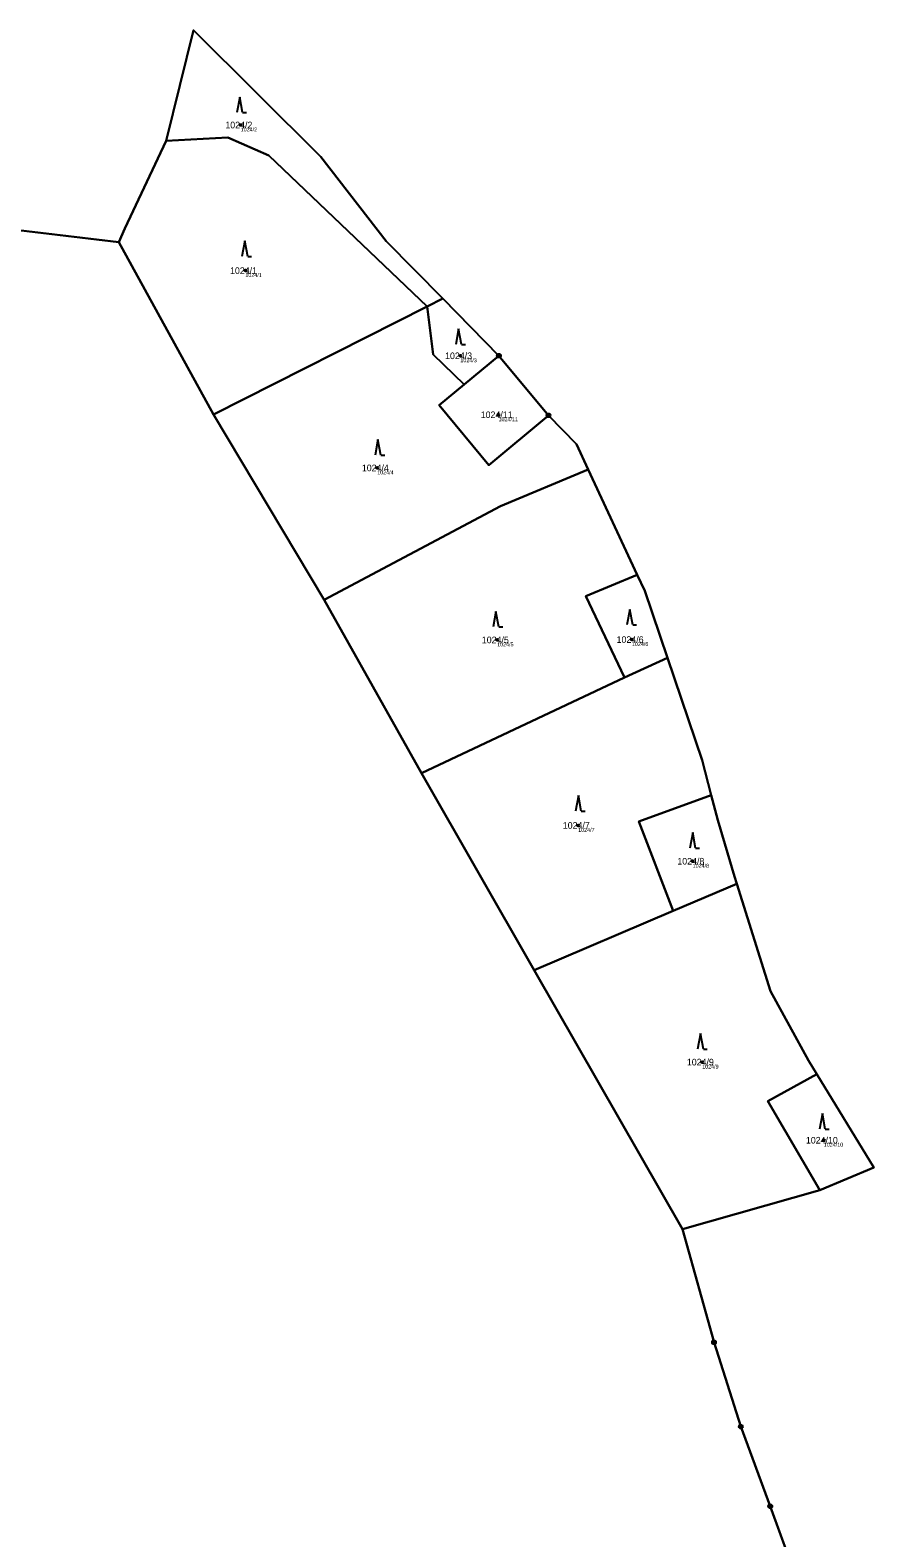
# Model space of a CAD drawing. Extents: x -554500 to -548272, y -1079733 to -1073730.
# Drawn here: x -549787.9 to -549570.7, y -1075144.5 to -1074756.3 of the extents above; entities that cross this region are included whole.
import ezdxf

# ---------------------------------------------------------------- set-up
doc = ezdxf.new("R2010")
doc.units = 0
for name, color, linetype in [('Definiční body', 7, 'Continuous'), ('Hranice parcel', 7, 'Continuous'), ('Parcelní čísla', 7, 'Continuous'), ('Polygon ku', 7, 'Continuous'), ('Polygon parcely', 7, 'Continuous'), ('Značky bodu BP', 7, 'Continuous'), ('Značky kultur', 7, 'Continuous')]:
    doc.layers.add(name, color=color, linetype=linetype)

msp = doc.modelspace()

# ---------------------------------------------------------------- linework, layer by layer
at = {"layer": 'Definiční body'}
for centre in [(-549733.71, -1074780.71994), (-549732.51, -1074818.20994), (-549677.14, -1074840.14994), (-549667.32, -1074855.33994), (-549698.57, -1074869.01994), (-549667.68, -1074913.30994), (-549632.98, -1074913.20994), (-549646.83, -1074961.06994), (-549617.34, -1074970.28994), (-549614.89, -1075022.01994), (-549583.59, -1075042.12994)]:
    msp.add_circle(centre, 0.25, dxfattribs=at)
at = {"layer": 'Hranice parcel'}
for p, q in [((-549752.92, -1074784.84), (-549745.87, -1074756.3)), ((-549745.87, -1074756.3), (-549713.07, -1074788.96)), ((-549763.5, -1074807.41), (-549752.92, -1074784.84)), ((-549814.9, -1074804.96), (-549765.12, -1074810.87)), ((-549765.12, -1074810.87), (-549763.5, -1074807.41)), ((-549740.69, -1074855.27), (-549765.12, -1074810.87)), ((-549685.72, -1074827.47), (-549681.68, -1074825.43)), ((-549681.68, -1074825.43), (-549667.22, -1074840.12)), ((-549740.69, -1074855.27), (-549685.72, -1074827.47)), ((-549676.13, -1074847.52), (-549667.22, -1074840.12)), ((-549667.22, -1074840.12), (-549654.45, -1074855.48)), ((-549682.61, -1074852.9), (-549676.13, -1074847.52)), ((-549669.82, -1074868.28), (-549682.61, -1074852.9)), ((-549712.2, -1074902.96), (-549740.69, -1074855.27)), ((-549654.45, -1074855.48), (-549669.82, -1074868.28)), ((-549644.25, -1074869.39), (-549631.6, -1074896.55)), ((-549631.6, -1074896.55), (-549629.67, -1074900.7)), ((-549687.19, -1074947.63), (-549712.2, -1074902.96)), ((-549629.67, -1074900.7), (-549623.85, -1074917.88)), ((-549634.85, -1074923.02), (-549623.85, -1074917.88)), ((-549623.85, -1074917.88), (-549614.91, -1074944.28)), ((-549687.19, -1074947.63), (-549634.85, -1074923.02)), ((-549614.91, -1074944.28), (-549612.54, -1074953.27)), ((-549658.15, -1074998.33), (-549687.19, -1074947.63)), ((-549622.34, -1074983.07), (-549605.96, -1074976.09)), ((-549658.15, -1074998.33), (-549622.34, -1074983.07)), ((-549619.95, -1075065.03), (-549658.15, -1074998.33)), ((-549585.4, -1075025.11), (-549570.69, -1075049.15)), ((-549570.69, -1075049.15), (-549584.56, -1075055)), ((-549584.56, -1075055), (-549619.95, -1075065.03)), ((-549619.95, -1075065.03), (-549611.84, -1075094.18)), ((-549611.84, -1075094.18), (-549604.93, -1075115.87)), ((-549604.93, -1075115.87), (-549597.36, -1075136.38)), ((-549597.36, -1075136.38), (-549590.07, -1075156.34))]:
    msp.add_line(p, q, dxfattribs=at)
for points in [[(-549685.72, -1074827.47), (-549726.5, -1074788.57), (-549737.01, -1074783.96), (-549752.92, -1074784.84)], [(-549713.07, -1074788.96), (-549696.24, -1074810.63), (-549681.68, -1074825.43)], [(-549685.72, -1074827.47), (-549684.13, -1074839.83), (-549676.13, -1074847.52)], [(-549654.45, -1074855.48), (-549647.28, -1074862.88), (-549644.25, -1074869.39)], [(-549712.2, -1074902.96), (-549666.84, -1074878.9), (-549644.25, -1074869.39)], [(-549634.85, -1074923.02), (-549644.86, -1074902.04), (-549631.6, -1074896.55)], [(-549622.34, -1074983.07), (-549631.16, -1074960.02), (-549612.54, -1074953.27)], [(-549612.54, -1074953.27), (-549610.84, -1074959.7), (-549606.54, -1074974.25), (-549605.96, -1074976.09)], [(-549605.96, -1074976.09), (-549597.29, -1075003.73), (-549587.53, -1075021.63), (-549585.4, -1075025.11)], [(-549584.56, -1075055), (-549598, -1075032.11), (-549585.4, -1075025.11)]]:
    msp.add_lwpolyline(points, dxfattribs=at)
at = {"layer": 'Polygon ku'}
msp.add_lwpolyline([(-549590.07, -1075156.34), (-549597.36, -1075136.38), (-549604.93, -1075115.87), (-549611.84, -1075094.18), (-549619.95, -1075065.03), (-549584.56, -1075055), (-549570.69, -1075049.15), (-549585.4, -1075025.11), (-549587.53, -1075021.63), (-549597.29, -1075003.73), (-549605.96, -1074976.09), (-549606.54, -1074974.25), (-549610.84, -1074959.7), (-549612.54, -1074953.27), (-549614.91, -1074944.28), (-549623.85, -1074917.88), (-549629.67, -1074900.7), (-549631.6, -1074896.55), (-549644.25, -1074869.39), (-549647.28, -1074862.88), (-549654.45, -1074855.48), (-549667.22, -1074840.12), (-549681.68, -1074825.43), (-549696.24, -1074810.63), (-549713.07, -1074788.96), (-549745.87, -1074756.3), (-549752.92, -1074784.84), (-549763.5, -1074807.41), (-549765.12, -1074810.87), (-549814.9, -1074804.96)], dxfattribs=at)
at = {"layer": 'Polygon parcely'}
for points in [[(-549681.68, -1074825.43), (-549696.24, -1074810.63), (-549713.07, -1074788.96), (-549745.87, -1074756.3), (-549752.92, -1074784.84), (-549737.01, -1074783.96), (-549726.5, -1074788.57), (-549685.72, -1074827.47)], [(-549685.72, -1074827.47), (-549726.5, -1074788.57), (-549737.01, -1074783.96), (-549752.92, -1074784.84), (-549763.5, -1074807.41), (-549765.12, -1074810.87), (-549740.69, -1074855.27)], [(-549684.13, -1074839.83), (-549676.13, -1074847.52), (-549667.22, -1074840.12), (-549681.68, -1074825.43), (-549685.72, -1074827.47)], [(-549654.45, -1074855.48), (-549669.82, -1074868.28), (-549682.61, -1074852.9), (-549676.13, -1074847.52), (-549684.13, -1074839.83), (-549685.72, -1074827.47), (-549740.69, -1074855.27), (-549712.2, -1074902.96), (-549666.84, -1074878.9), (-549644.25, -1074869.39), (-549647.28, -1074862.88)], [(-549654.45, -1074855.48), (-549667.22, -1074840.12), (-549676.13, -1074847.52), (-549682.61, -1074852.9), (-549669.82, -1074868.28)], [(-549644.86, -1074902.04), (-549631.6, -1074896.55), (-549644.25, -1074869.39), (-549666.84, -1074878.9), (-549712.2, -1074902.96), (-549687.19, -1074947.63), (-549634.85, -1074923.02)], [(-549623.85, -1074917.88), (-549629.67, -1074900.7), (-549631.6, -1074896.55), (-549644.86, -1074902.04), (-549634.85, -1074923.02)], [(-549631.16, -1074960.02), (-549612.54, -1074953.27), (-549614.91, -1074944.28), (-549623.85, -1074917.88), (-549634.85, -1074923.02), (-549687.19, -1074947.63), (-549658.15, -1074998.33), (-549622.34, -1074983.07)], [(-549622.34, -1074983.07), (-549605.96, -1074976.09), (-549606.54, -1074974.25), (-549610.84, -1074959.7), (-549612.54, -1074953.27), (-549631.16, -1074960.02)], [(-549598, -1075032.11), (-549585.4, -1075025.11), (-549587.53, -1075021.63), (-549597.29, -1075003.73), (-549605.96, -1074976.09), (-549622.34, -1074983.07), (-549658.15, -1074998.33), (-549619.95, -1075065.03), (-549584.56, -1075055)], [(-549584.56, -1075055), (-549570.69, -1075049.15), (-549585.4, -1075025.11), (-549598, -1075032.11)]]:
    msp.add_lwpolyline(points, close=True, dxfattribs=at)
msp.add_lwpolyline([(-549590.07, -1075156.34), (-549597.36, -1075136.38), (-549604.93, -1075115.87), (-549611.84, -1075094.18), (-549619.95, -1075065.03), (-549658.15, -1074998.33), (-549687.19, -1074947.63), (-549712.2, -1074902.96), (-549740.69, -1074855.27), (-549765.12, -1074810.87), (-549814.9, -1074804.96)], dxfattribs=at)
at = {"layer": 'Značky bodu BP'}
for centre, radius in [((-549667.22, -1074840.11988), 0.5), ((-549667.22, -1074840.11988), 0.0303), ((-549654.45, -1074855.47988), 0.5), ((-549654.45, -1074855.47988), 0.0303), ((-549611.84, -1075094.17988), 0.5), ((-549611.84, -1075094.17988), 0.0303), ((-549604.93, -1075115.86988), 0.5), ((-549604.93, -1075115.86988), 0.0303), ((-549597.36, -1075136.37988), 0.5), ((-549597.36, -1075136.37988), 0.0303)]:
    msp.add_circle(centre, radius, dxfattribs=at)
at = {"layer": 'Značky kultur'}
for p, q in [((-549733.97, -1074773.53), (-549734.72, -1074777.53)), ((-549733.22, -1074777.53), (-549733.97, -1074773.53)), ((-549733.22, -1074777.53), (-549732.224, -1074777.53)), ((-549732.64, -1074810.55), (-549733.39, -1074814.55)), ((-549731.89, -1074814.55), (-549732.64, -1074810.55)), ((-549731.89, -1074814.55), (-549730.894, -1074814.55)), ((-549677.6, -1074833.21), (-549678.35, -1074837.21)), ((-549676.85, -1074837.21), (-549677.6, -1074833.21)), ((-549676.85, -1074837.21), (-549675.854, -1074837.21)), ((-549698.37, -1074861.73), (-549699.12, -1074865.73)), ((-549697.62, -1074865.73), (-549698.37, -1074861.73)), ((-549697.62, -1074865.73), (-549696.624, -1074865.73)), ((-549667.98, -1074905.98), (-549668.73, -1074909.98)), ((-549667.23, -1074909.98), (-549667.98, -1074905.98)), ((-549633.51, -1074905.45), (-549634.26, -1074909.45)), ((-549632.76, -1074909.45), (-549633.51, -1074905.45)), ((-549667.23, -1074909.98), (-549666.234, -1074909.98)), ((-549632.76, -1074909.45), (-549631.764, -1074909.45)), ((-549646.77, -1074953.36), (-549647.52, -1074957.36)), ((-549646.02, -1074957.36), (-549646.77, -1074953.36)), ((-549646.02, -1074957.36), (-549645.024, -1074957.36)), ((-549617.32, -1074962.92), (-549618.07, -1074966.92)), ((-549616.57, -1074966.92), (-549617.32, -1074962.92)), ((-549616.57, -1074966.92), (-549615.574, -1074966.92)), ((-549615.32, -1075014.69), (-549616.07, -1075018.69)), ((-549614.57, -1075018.69), (-549615.32, -1075014.69)), ((-549614.57, -1075018.69), (-549613.574, -1075018.69)), ((-549583.94, -1075035.26), (-549584.69, -1075039.26)), ((-549583.19, -1075039.26), (-549583.94, -1075035.26)), ((-549583.19, -1075039.26), (-549582.194, -1075039.26))]:
    msp.add_line(p, q, dxfattribs=at)

# ---------------------------------------------------------------- texts
at = {"layer": 'Definiční body'}
for s, p in [('1024/2', (-549733.71, -1074782.376)), ('1024/1', (-549732.51, -1074819.866)), ('1024/3', (-549677.14, -1074841.806)), ('1024/11', (-549667.32, -1074856.996)), ('1024/4', (-549698.57, -1074870.676)), ('1024/5', (-549667.68, -1074914.966)), ('1024/6', (-549632.98, -1074914.866)), ('1024/7', (-549646.83, -1074962.726)), ('1024/8', (-549617.34, -1074971.946)), ('1024/9', (-549614.89, -1075023.676)), ('1024/10', (-549583.59, -1075043.786))]:
    msp.add_text(s, height=0.999996, dxfattribs=at).set_placement(p)
at = {"layer": 'Parcelní čísla'}
for s, p in [('1024/2', (-549737.657, -1074781.57)), ('1024/1', (-549736.457, -1074819.06)), ('1024/3', (-549681.087, -1074841)), ('1024/11', (-549671.916, -1074856.19)), ('1024/4', (-549702.517, -1074869.87)), ('1024/5', (-549671.627, -1074914.16)), ('1024/6', (-549636.927, -1074914.06)), ('1024/7', (-549650.777, -1074961.92)), ('1024/8', (-549621.287, -1074971.14)), ('1024/9', (-549618.837, -1075022.87)), ('1024/10', (-549588.186, -1075042.98))]:
    msp.add_text(s, height=1.699998, dxfattribs=at).set_placement(p)

doc.saveas('drawing.dxf')
